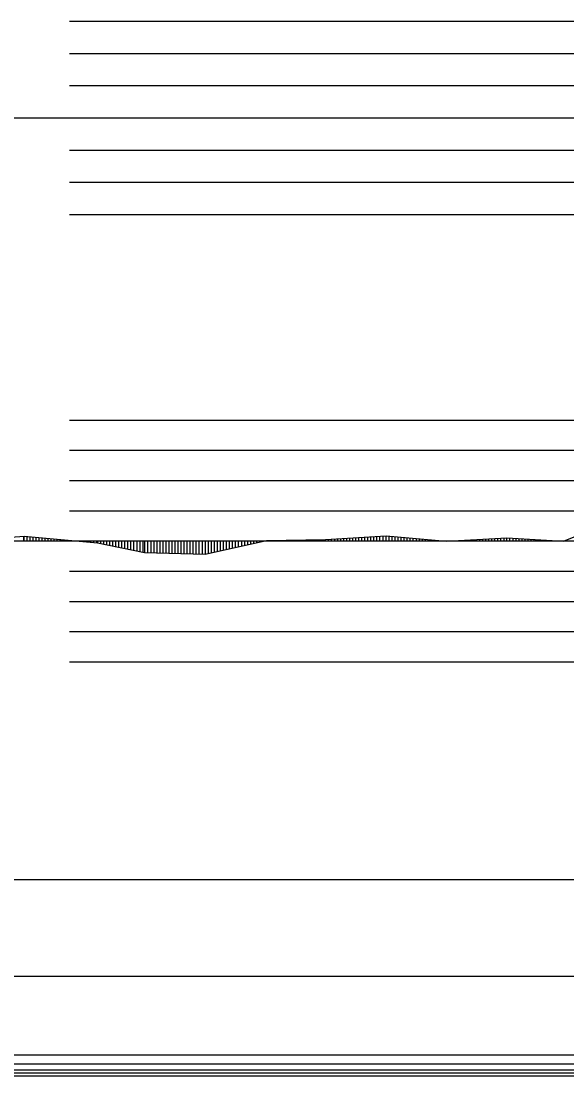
# Model space of a CAD drawing. Extents: x 2 to 10148, y 0 to 380.
# Drawn here: x 4938 to 4983.2, y 197.8 to 285 of the extents above; entities that cross this region are included whole.
import ezdxf

# ---------------------------------------------------------------- set-up
doc = ezdxf.new("R2010")
doc.units = 0
for name, color, linetype in [('POSUN_CARA', 7, 'Continuous'), ('POSUN_RASTR', 7, 'Continuous'), ('RYCHL_B', 7, 'Continuous'), ('RYCHL_C', 7, 'Continuous'), ('RYCHL_RASTR', 7, 'Continuous'), ('ZRYCHL_CARA', 7, 'Continuous'), ('ZRYCHL_RASTR', 7, 'Continuous')]:
    doc.layers.add(name, color=color, linetype=linetype)

msp = doc.modelspace()

# ---------------------------------------------------------------- linework, layer by layer
at = {"layer": 'POSUN_CARA'}
for p, q in [((4982.899, 241.976), (4985.9, 243.222)), ((4933.232, 242.058), (4938.235, 242.389)), ((4938.232, 242), (4938.232, 242.389)), ((4938.235, 242.389), (4944.309, 241.847)), ((4938.235, 242), (4938.235, 242.389)), ((4938.485, 242), (4938.485, 242.366)), ((4938.735, 242), (4938.735, 242.344)), ((4938.985, 242), (4938.985, 242.322)), ((4939.235, 242), (4939.235, 242.3)), ((4939.485, 242), (4939.485, 242.277)), ((4939.735, 242), (4939.735, 242.255)), ((4939.985, 242), (4939.985, 242.233)), ((4940.235, 242), (4940.235, 242.21)), ((4940.485, 242), (4940.485, 242.188)), ((4940.735, 242), (4940.735, 242.166)), ((4940.985, 242), (4940.985, 242.143)), ((4941.235, 242), (4941.235, 242.121)), ((4941.485, 242), (4941.485, 242.099)), ((4941.735, 242), (4941.735, 242.076)), ((4941.985, 242), (4941.985, 242.054)), ((4942.235, 242), (4942.235, 242.032)), ((4942.485, 242), (4942.485, 242.009)), ((4942.735, 242), (4942.735, 241.987)), ((4942.985, 242), (4942.985, 241.965)), ((4943.235, 242), (4943.235, 241.943)), ((4943.485, 242), (4943.485, 241.92)), ((4943.735, 242), (4943.735, 241.898)), ((4943.985, 242), (4943.985, 241.876)), ((4944.235, 242), (4944.235, 241.853)), ((4944.309, 242), (4944.309, 241.847)), ((4944.309, 241.847), (4948.217, 241.044)), ((4944.559, 242), (4944.559, 241.795)), ((4944.809, 242), (4944.809, 241.744)), ((4945.059, 242), (4945.059, 241.693)), ((4945.309, 242), (4945.309, 241.641)), ((4945.559, 242), (4945.559, 241.59)), ((4945.809, 242), (4945.809, 241.539)), ((4946.059, 242), (4946.059, 241.487)), ((4946.309, 242), (4946.309, 241.436)), ((4946.559, 242), (4946.559, 241.384)), ((4946.809, 242), (4946.809, 241.333)), ((4947.059, 242), (4947.059, 241.282)), ((4947.309, 242), (4947.309, 241.23)), ((4947.559, 242), (4947.559, 241.179)), ((4947.809, 242), (4947.809, 241.128)), ((4948.059, 242), (4948.059, 241.076)), ((4948.217, 242), (4948.217, 241.044)), ((4948.467, 242), (4948.467, 241.037)), ((4948.717, 242), (4948.717, 241.03)), ((4948.967, 242), (4948.967, 241.023)), ((4949.217, 242), (4949.217, 241.016)), ((4949.467, 242), (4949.467, 241.009)), ((4949.717, 242), (4949.717, 241.003)), ((4949.967, 242), (4949.967, 240.996)), ((4950.217, 242), (4950.217, 240.989)), ((4950.467, 242), (4950.467, 240.982)), ((4950.717, 242), (4950.717, 240.975)), ((4950.967, 242), (4950.967, 240.968)), ((4951.217, 242), (4951.217, 240.961)), ((4951.467, 242), (4951.467, 240.954)), ((4951.717, 242), (4951.717, 240.948)), ((4951.967, 242), (4951.967, 240.941)), ((4952.217, 242), (4952.217, 240.934)), ((4952.467, 242), (4952.467, 240.927)), ((4952.717, 242), (4952.717, 240.92)), ((4952.967, 242), (4952.967, 240.913)), ((4953.217, 242), (4953.217, 240.906)), ((4953.222, 240.906), (4958.306, 242.039)), ((4953.222, 242), (4953.222, 240.906)), ((4953.472, 242), (4953.472, 240.962)), ((4953.722, 242), (4953.722, 241.018)), ((4953.972, 242), (4953.972, 241.073)), ((4954.222, 242), (4954.222, 241.129)), ((4954.472, 242), (4954.472, 241.185)), ((4954.722, 242), (4954.722, 241.24)), ((4954.972, 242), (4954.972, 241.296)), ((4955.222, 242), (4955.222, 241.352)), ((4955.472, 242), (4955.472, 241.407)), ((4955.722, 242), (4955.722, 241.463)), ((4955.972, 242), (4955.972, 241.519)), ((4956.222, 242), (4956.222, 241.574)), ((4956.472, 242), (4956.472, 241.63)), ((4956.722, 242), (4956.722, 241.686)), ((4956.972, 242), (4956.972, 241.742)), ((4957.222, 242), (4957.222, 241.797)), ((4957.472, 242), (4957.472, 241.853)), ((4957.722, 242), (4957.722, 241.909)), ((4957.972, 242), (4957.972, 241.964)), ((4958.222, 242), (4958.222, 242.02)), ((4958.306, 242.039), (4963.197, 242.127)), ((4958.306, 242), (4958.306, 242.039)), ((4958.556, 242), (4958.556, 242.043)), ((4958.806, 242), (4958.806, 242.048)), ((4959.056, 242), (4959.056, 242.052)), ((4959.306, 242), (4959.306, 242.057)), ((4959.556, 242), (4959.556, 242.061)), ((4959.806, 242), (4959.806, 242.066)), ((4960.056, 242), (4960.056, 242.07)), ((4960.306, 242), (4960.306, 242.075)), ((4960.556, 242), (4960.556, 242.079)), ((4960.806, 242), (4960.806, 242.084)), ((4961.056, 242), (4961.056, 242.088)), ((4961.306, 242), (4961.306, 242.093)), ((4961.556, 242), (4961.556, 242.097)), ((4961.806, 242), (4961.806, 242.102)), ((4962.056, 242), (4962.056, 242.106)), ((4962.306, 242), (4962.306, 242.111)), ((4962.556, 242), (4962.556, 242.115)), ((4962.806, 242), (4962.806, 242.12)), ((4963.056, 242), (4963.056, 242.125)), ((4963.197, 242.127), (4968.207, 242.413)), ((4963.197, 242), (4963.197, 242.127)), ((4963.447, 242), (4963.447, 242.141)), ((4963.697, 242), (4963.697, 242.156)), ((4963.947, 242), (4963.947, 242.17)), ((4964.197, 242), (4964.197, 242.184)), ((4964.447, 242), (4964.447, 242.198)), ((4964.697, 242), (4964.697, 242.213)), ((4964.947, 242), (4964.947, 242.227)), ((4965.197, 242), (4965.197, 242.241)), ((4965.447, 242), (4965.447, 242.255)), ((4965.697, 242), (4965.697, 242.27)), ((4965.947, 242), (4965.947, 242.284)), ((4966.197, 242), (4966.197, 242.298)), ((4966.447, 242), (4966.447, 242.312)), ((4966.697, 242), (4966.697, 242.327)), ((4966.947, 242), (4966.947, 242.341)), ((4967.197, 242), (4967.197, 242.355)), ((4967.447, 242), (4967.447, 242.369)), ((4967.697, 242), (4967.697, 242.384)), ((4967.947, 242), (4967.947, 242.398)), ((4968.197, 242), (4968.197, 242.412)), ((4968.207, 242.413), (4973.212, 241.995)), ((4968.207, 242), (4968.207, 242.413)), ((4968.457, 242), (4968.457, 242.392)), ((4968.707, 242), (4968.707, 242.371)), ((4968.957, 242), (4968.957, 242.35)), ((4969.207, 242), (4969.207, 242.329)), ((4969.457, 242), (4969.457, 242.309)), ((4969.707, 242), (4969.707, 242.288)), ((4969.957, 242), (4969.957, 242.267)), ((4970.207, 242), (4970.207, 242.246)), ((4970.457, 242), (4970.457, 242.225)), ((4970.707, 242), (4970.707, 242.204)), ((4970.957, 242), (4970.957, 242.183)), ((4971.207, 242), (4971.207, 242.163)), ((4971.457, 242), (4971.457, 242.142)), ((4971.707, 242), (4971.707, 242.121)), ((4971.957, 242), (4971.957, 242.1)), ((4972.207, 242), (4972.207, 242.079)), ((4972.457, 242), (4972.457, 242.058)), ((4972.707, 242), (4972.707, 242.038)), ((4972.957, 242), (4972.957, 242.017)), ((4973.207, 242), (4973.207, 241.996)), ((4973.212, 241.995), (4978.208, 242.251)), ((4973.212, 242), (4973.212, 241.995)), ((4973.462, 242), (4973.462, 242.008)), ((4973.712, 242), (4973.712, 242.021)), ((4973.962, 242), (4973.962, 242.034)), ((4974.212, 242), (4974.212, 242.047)), ((4974.462, 242), (4974.462, 242.059)), ((4974.712, 242), (4974.712, 242.072)), ((4974.962, 242), (4974.962, 242.085)), ((4975.212, 242), (4975.212, 242.098)), ((4975.462, 242), (4975.462, 242.11)), ((4975.712, 242), (4975.712, 242.123)), ((4975.962, 242), (4975.962, 242.136)), ((4976.212, 242), (4976.212, 242.149)), ((4976.462, 242), (4976.462, 242.161)), ((4976.712, 242), (4976.712, 242.174)), ((4976.962, 242), (4976.962, 242.187)), ((4977.212, 242), (4977.212, 242.2)), ((4977.462, 242), (4977.462, 242.213)), ((4977.712, 242), (4977.712, 242.225)), ((4977.962, 242), (4977.962, 242.238)), ((4978.208, 242.251), (4982.899, 241.976)), ((4978.208, 242), (4978.208, 242.251)), ((4978.458, 242), (4978.458, 242.236)), ((4978.708, 242), (4978.708, 242.221)), ((4978.958, 242), (4978.958, 242.207)), ((4979.208, 242), (4979.208, 242.192)), ((4979.458, 242), (4979.458, 242.178)), ((4979.708, 242), (4979.708, 242.163)), ((4979.958, 242), (4979.958, 242.148)), ((4980.208, 242), (4980.208, 242.134)), ((4980.458, 242), (4980.458, 242.119)), ((4980.708, 242), (4980.708, 242.104)), ((4980.958, 242), (4980.958, 242.09)), ((4981.208, 242), (4981.208, 242.075)), ((4981.458, 242), (4981.458, 242.061)), ((4981.708, 242), (4981.708, 242.046)), ((4981.958, 242), (4981.958, 242.031)), ((4982.208, 242), (4982.208, 242.017)), ((4982.458, 242), (4982.458, 242.002)), ((4982.708, 242), (4982.708, 241.987)), ((4982.899, 242), (4982.899, 241.976)), ((4983.149, 242), (4983.149, 242.08)), ((4948.217, 241.044), (4953.222, 240.906))]:
    msp.add_line(p, q, dxfattribs=at)
at = {"layer": 'POSUN_RASTR'}
for p, q in [((4942, 252), (5128.601, 252)), ((4942, 249.5), (5128.601, 249.5)), ((4942, 247), (5128.601, 247)), ((4942, 244.5), (5128.601, 244.5)), ((4045.76, 242), (5128.601, 242)), ((4942, 239.5), (5128.601, 239.5)), ((4942, 237), (5128.601, 237)), ((4942, 234.5), (5128.601, 234.5)), ((4942, 232), (5128.601, 232))]:
    msp.add_line(p, q, dxfattribs=at)
at = {"layer": 'RYCHL_B'}
msp.add_line((4516.522, 198.75), (5010.954, 198.75), dxfattribs=at)
at = {"layer": 'RYCHL_C'}
msp.add_line((4426.812, 199.5), (5128.601, 199.5), dxfattribs=at)
at = {"layer": 'RYCHL_RASTR'}
for p, q in [((4041.265, 214), (5127.731, 214)), ((4041.24, 206), (5128.07, 206)), ((4041.318, 198.25), (5128.248, 198.25)), ((4041.347, 197.75), (5128.248, 197.75)), ((4041.376, 198), (5128.248, 198))]:
    msp.add_line(p, q, dxfattribs=at)
at = {"layer": 'ZRYCHL_CARA'}
msp.add_line((4045.76, 277), (5128.601, 277), dxfattribs=at)
at = {"layer": 'ZRYCHL_RASTR'}
for p, q in [((4942, 285), (5128.601, 285)), ((4942, 282.333), (5128.601, 282.333)), ((4942, 279.667), (5128.601, 279.667)), ((4942, 274.333), (5128.601, 274.333)), ((4942, 271.667), (5128.601, 271.667)), ((4942, 269), (5128.601, 269))]:
    msp.add_line(p, q, dxfattribs=at)

doc.saveas('drawing.dxf')
